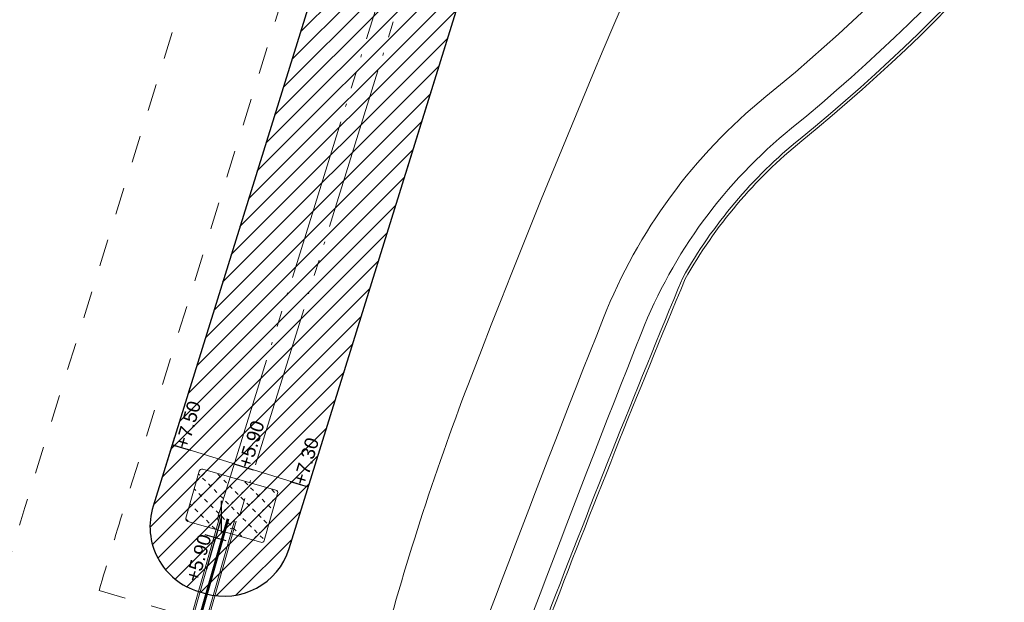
# Model space of a CAD drawing. Extents: x 98477 to 100410, y 398052 to 398969.
# Tile 343 of 374: x 98570 to 98607, y 398621 to 398642. Entities that reach past the tile are written whole.
import ezdxf
from ezdxf.enums import TextEntityAlignment as Align

# ---------------------------------------------------------------- set-up
doc = ezdxf.new("R2010")
doc.units = 0
doc.linetypes.add('AL-MATERIAALS', pattern=[2, 1, -1])
doc.linetypes.add('RI-DRAIN', pattern=[9.2, 6, -0.6, 0.1, -0.6, 0.6, -0.6, 0.1, -0.6])
for name, color, linetype, lineweight in [('N-GW-bodem A-watergang', 140, 'RI-DRAIN', 9), ('N-GW-hoogtelijn laagte NAP +7.00', 100, 'AL-HOOGTELIJN +7.00', 18), ('N-GW-hoogtelijn laagte NAP +7.50', 90, 'AL-HOOGTELIJN +7.50', 18), ('N-GW-hoogtelijn laagte NAP +8.00', 80, 'AL-HOOGTELIJN +8.00', 18), ('N-GW-insteek A-watergang', 160, 'RI-DRAIN', 18), ('N-IE-taludbescherming stortebed', 190, 'Continuous', 18), ('N-RI-drainageleiding', 142, 'RI-DRAIN', 25), ('N-RI-RWA b.o.b.', 162, 'Continuous', 25), ('N-RI-RWA hoofdriool buiswand', 162, 'Continuous', 13), ('X-AL-hoogtelijn - Niv 1', 1, 'AL-HOOGTELIJN', 18), ('X-AL-materiaalscheiding', 1, 'AL-MATERIAALS', 18), ('X-AL-planthoogte VERWERKT', 180, 'Continuous', 25), ('X-AL-rapporttekening blauw', 125, 'Continuous', 25)]:
    doc.layers.add(name, color=color, linetype=linetype, lineweight=lineweight)
for name, color, linetype, plot in [('X-AL-contourlijnen', 30, 'Continuous', False), ('X-AL-hulplijn', 30, 'Continuous', False), ('X-AL-hulplijn riolering', 30, 'Continuous', False)]:
    doc.layers.add(name, color=color, linetype=linetype, plot=plot)
doc.styles.add('CS Annotative', font='arial.ttf')
doc.styles.get("Standard").update_dxf_attribs({"font": 'txt.shx'})
doc.linetypes.add('AL-HOOGTELIJN', pattern='A,10,-1.5,["H",Standard,S=0.9,R=0,X=-0.3,Y=-0.45],-1.5,30', length=43)
doc.linetypes.add('AL-HOOGTELIJN +7.00', pattern='A,7.5,-1.5,["+7.00",Standard,S=0.9,R=0,X=-0.3,Y=-0.45],-4.5,22.5', length=36)
doc.linetypes.add('AL-HOOGTELIJN +7.50', pattern='A,7.5,-1.5,["+7.50",Standard,S=0.9,R=0,X=-0.3,Y=-0.45],-4.5,22.5', length=36)
doc.linetypes.add('AL-HOOGTELIJN +8.00', pattern='A,7.5,-1.5,["+8.00",Standard,S=0.9,R=0,X=-0.3,Y=-0.45],-4.5,22.5', length=36)

# ---------------------------------------------------------------- blocks, each defined once
blk = doc.blocks.new('*U447')
at = {"layer": 'X-AL-hulplijn', "flags": 128}
blk.add_lwpolyline([(0.336, -0.099), (-0.336, 0.099)], dxfattribs=at)
at = {"layer": 'X-AL-planthoogte VERWERKT', "linetype": 'Continuous', "style": 'CS Annotative'}
blk.add_attdef('HOOGTE-RECHTS', text='', height=0.5, rotation=253.6, dxfattribs=at).set_placement((0, 0), align=Align.MIDDLE_LEFT)
blk = doc.blocks.new('*U448')
at = {"layer": 'X-AL-hulplijn', "flags": 128}
blk.add_lwpolyline([(0.336, -0.099), (-0.336, 0.099)], dxfattribs=at)
at = {"layer": 'X-AL-planthoogte VERWERKT', "linetype": 'Continuous', "style": 'CS Annotative'}
blk.add_attdef('HOOGTE-RECHTS', text='', height=0.5, rotation=253.6, dxfattribs=at).set_placement((0, 0), align=Align.MIDDLE_LEFT)
blk = doc.blocks.new('*U449')
at = {"layer": 'X-AL-hulplijn', "flags": 128}
blk.add_lwpolyline([(0.334, -0.104), (-0.334, 0.104)], dxfattribs=at)
at = {"layer": 'X-AL-planthoogte VERWERKT', "linetype": 'Continuous', "style": 'CS Annotative'}
blk.add_attdef('HOOGTE-RECHTS', text='', height=0.5, rotation=252.742, dxfattribs=at).set_placement((0, 0), align=Align.MIDDLE_LEFT)
blk = doc.blocks.new('*U698')
at = {"layer": 'X-AL-hulplijn riolering', "flags": 128}
for points in [[(0, -3), (0, 3)], [(0, 0), (-2.74, -9.62)], [(0.83, -4.4), (-3.02, -3.3)]]:
    blk.add_lwpolyline(points, dxfattribs=at)
at = {"layer": 'N-RI-RWA b.o.b.', "linetype": 'Continuous', "style": 'CS Annotative'}
blk.add_attdef('B.o.b.links', text='', height=0.5, rotation=74.079, dxfattribs=at).set_placement((-0.6, -0.66), align=Align.MIDDLE_RIGHT)

msp = doc.modelspace()

# ---------------------------------------------------------------- hatches: boundary and pattern name
at = {"layer": 'N-IE-taludbescherming stortebed'}
h = msp.add_hatch(dxfattribs=at)
h.set_pattern_fill('CS-BOUWWEG', color=256, scale=0.5)
h.set_pattern_definition([(45, (0, 0), (-0.3535533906, 0.3535533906), [0.15, -0.15]), (135, (0, 0.1), (-0.3535533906, -0.3535533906), [0.15, -0.15])])
edge = h.paths.add_edge_path()
edge.add_arc((98576.637, 398623.577), 0.1, 164.079, 254.079, ccw=False)
edge.add_line((98576.541, 398623.605), (98577.035, 398625.336))
edge.add_arc((98577.131, 398625.308), 0.1, 74.079, 164.079, ccw=False)
edge.add_line((98577.159, 398625.404), (98579.851, 398624.636))
edge.add_arc((98579.824, 398624.54), 0.1, -15.921, 74.079, ccw=False)
edge.add_line((98579.92, 398624.513), (98579.426, 398622.782))
edge.add_arc((98579.33, 398622.809), 0.1, 254.079, 344.079, ccw=False)
edge.add_line((98579.302, 398622.713), (98576.61, 398623.481))
at = {"layer": 'X-AL-rapporttekening blauw'}
h = msp.add_hatch(dxfattribs=at)
h.set_pattern_fill('ANSI31', color=256, scale=20)
h.set_pattern_definition([(45, (0, 0), (-0.3535533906, 0.3535533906), [])])
edge = h.paths.add_edge_path()
edge.add_arc((98577.958, 398623.227), 2.5, 253.6, 342.742)
edge.add_line((98580.346, 398622.485), (98611.721, 398723.479))
edge.add_arc((98796.652, 398666.028), 193.65, 158.04987, 162.74197, ccw=False)
edge.add_arc((98618.663, 398737.76), 1.75, 79.5398, 158.0499, ccw=False)
edge.add_line((98618.981, 398739.481), (98652.828, 398733.232))
edge.add_arc((98744.558, 399230.086), 505.25, 259.53976, 262.56197)
edge.add_line((98679.151, 398729.087), (98729.343, 398722.534))
edge.add_arc((98729.615, 398724.617), 2.1, 262.562, 352.562)
edge.add_line((98731.697, 398724.345), (98731.833, 398725.386))
edge.add_arc((98729.75, 398725.658), 2.1, 352.562, 442.562)
edge.add_line((98730.022, 398727.74), (98679.831, 398734.293))
edge.add_arc((98744.558, 399230.086), 500, 259.53976, 262.56197, ccw=False)
edge.add_line((98653.781, 398738.395), (98619.934, 398744.644))
edge.add_arc((98618.663, 398737.76), 7, 79.5398, 158.0499)
edge.add_arc((98796.652, 398666.028), 198.9, 158.04987, 162.74197)
edge.add_line((98606.707, 398725.037), (98575.331, 398624.039))
edge.add_arc((98577.718, 398623.297), 2.5, 162.742, 253.6)
edge.add_line((98577.012, 398620.899), (98577.252, 398620.829))

# ---------------------------------------------------------------- linework, layer by layer
at = {"layer": 'N-GW-bodem A-watergang', "flags": 128}
msp.add_lwpolyline([(98577.735, 398623.689), (98608.999, 398724.325, -0.020476), (98614.397, 398739.48, -0.356625), (98619.498, 398742.284), (98653.345, 398736.035, 0.013188), (98679.52, 398731.913), (98729.042, 398725.448, -1), (98728.945, 398724.704), (98679.423, 398731.169, -0.013188), (98653.209, 398735.297), (98619.362, 398741.546, 0.356625), (98615.092, 398739.199, 0.020476), (98609.715, 398724.102), (98578.451, 398623.467, -1)], format="xyb", close=True, dxfattribs=at)
at = {"layer": 'N-GW-hoogtelijn laagte NAP +7.00', "flags": 128}
msp.add_lwpolyline([(98713.2, 398662.96), (98726.959, 398709.709, 0.459082), (98720.365, 398719.894), (98695.616, 398723.269), (98660.636, 398728.038), (98657.275, 398728.496), (98627.442, 398734.004, 0.384166), (98618.315, 398728.396), (98614.39, 398715.059, 0.414214), (98621.159, 398702.643), (98648.5, 398694.596, -0.414214), (98651.885, 398688.388), (98651.885, 398688.388, -0.414214), (98645.677, 398685.003), (98626.068, 398690.774, 0.345261), (98614.602, 398686.213, 0.03982), (98587.069, 398628.869, 0.026816), (98583.754, 398618.676), (98578.455, 398598.821, -0.01473), (98577.612, 398595.998, 0.002446), (98575.634, 398589.925, 0.046512), (98573.515, 398580.316, -0.064748), (98570.477, 398568.581, 0.030473), (98565.856, 398554.718), (98555.163, 398514.654, 0.376291), (98559.545, 398505.789, 0.198018), (98577.075, 398505.771), (98594.878, 398513.088, -0.072442), (98613.333, 398517.709, -0.061584), (98622.165, 398517.512, 0.041444), (98637.691, 398516.54), (98672.744, 398517.254, 0.327013), (98687.768, 398528.733), (98716.537, 398626.484, -0.671875), (98721.603, 398626.999, -0.196262), (98721.68, 398626.247), (98688.128, 398512.249, -0.323087), (98687.203, 398511.532, -0.009375), (98687.001, 398511.529)], format="xyb", dxfattribs=at)
at = {"layer": 'N-GW-hoogtelijn laagte NAP +7.50', "flags": 128}
msp.add_lwpolyline([(98717.15, 398633.877), (98686.329, 398529.157, -0.327013), (98672.714, 398518.754), (98637.66, 398518.04, -0.041444), (98622.382, 398518.996, 0.061584), (98613.182, 398519.201, 0.072442), (98594.307, 398514.476), (98576.505, 398507.159, -0.198018), (98560.118, 398507.175, -0.376291), (98556.613, 398514.267), (98567.305, 398554.331, -0.030473), (98571.868, 398568.021, 0.064748), (98575.004, 398580.131, -0.046512), (98577.062, 398589.467, -0.016929), (98591.928, 398630.99, -0.128364), (98597.904, 398639.136, 0.17843), (98620.305, 398676.917, -0.52596), (98637.606, 398684.651), (98644.542, 398680.418, 0.493145), (98651.943, 398683.274), (98654.384, 398691.568, 0.414214), (98650.999, 398697.776), (98619.294, 398707.107)], format="xyb", dxfattribs=at)
at = {"layer": 'N-GW-hoogtelijn laagte NAP +8.00'}
msp.add_lwpolyline([(98715.711, 398634.301), (98684.89, 398529.58, -0.327013), (98672.683, 398520.253), (98637.63, 398519.54, -0.041444), (98622.6, 398520.48, 0.061584), (98613.031, 398520.694, 0.072442), (98593.737, 398515.863), (98575.934, 398508.546, -0.198018), (98560.691, 398508.561, -0.376291), (98558.062, 398513.88), (98568.755, 398553.944, -0.030473), (98573.26, 398567.461, 0.064748), (98576.492, 398579.945, -0.046512), (98578.491, 398589.01, -0.016929), (98593.322, 398630.437, -0.128364), (98598.85, 398637.972, 0.17843), (98621.78, 398676.646, -0.52596), (98636.825, 398683.371), (98650.991, 398674.724), (98655.541, 398690.185)], format="xyb", dxfattribs=at)
at = {"layer": 'N-GW-insteek A-watergang', "flags": 128}
msp.add_lwpolyline([(98577.252, 398620.829, 0.409834), (98580.346, 398622.485), (98611.721, 398723.479, -0.020476), (98617.04, 398738.414, -0.356625), (98618.981, 398739.481), (98652.828, 398733.232, 0.013188), (98679.151, 398729.087), (98729.343, 398722.534, 0.414214), (98731.697, 398724.345), (98731.833, 398725.386, 0.414214), (98730.022, 398727.74), (98679.831, 398734.293, -0.013188), (98653.781, 398738.395), (98619.934, 398744.644, 0.356625), (98612.171, 398740.377, 0.020476), (98606.707, 398725.037), (98575.331, 398624.039, 0.418607), (98577.012, 398620.899), (98577.252, 398620.829)], format="xyb", dxfattribs=at)
at = {"layer": 'N-IE-taludbescherming stortebed', "flags": 128}
msp.add_lwpolyline([(98576.61, 398623.481, -0.414214), (98576.541, 398623.605), (98577.035, 398625.336, -0.414214), (98577.159, 398625.404), (98579.851, 398624.636, -0.414214), (98579.92, 398624.513), (98579.426, 398622.782, -0.414214), (98579.302, 398622.713), (98576.61, 398623.481)], format="xyb", dxfattribs=at)
at = {"layer": 'N-RI-drainageleiding', "const_width": 0.1, "flags": 128}
msp.add_lwpolyline([(98575.007, 398612.759), (98578.093, 398623.578)], dxfattribs=at)
at = {"layer": 'N-RI-RWA hoofdriool buiswand', "flags": 128}
for points in [[(98574.709, 398612.844), (98577.795, 398623.663)], [(98574.767, 398612.828), (98577.853, 398623.647)], [(98575.248, 398612.691), (98578.334, 398623.509)], [(98575.305, 398612.674), (98578.391, 398623.493)]]:
    msp.add_lwpolyline(points, dxfattribs=at)
at = {"layer": 'X-AL-contourlijnen', "flags": 128}
msp.add_lwpolyline([(98577.252, 398620.829, 0.409834), (98580.346, 398622.485), (98611.721, 398723.479, -0.020476), (98617.04, 398738.414, -0.356625), (98618.981, 398739.481), (98652.828, 398733.232, 0.013188), (98679.151, 398729.087), (98729.343, 398722.534, 0.414214), (98731.697, 398724.345), (98731.833, 398725.386, 0.414214), (98730.022, 398727.74), (98679.831, 398734.293, -0.013188), (98653.781, 398738.395), (98619.934, 398744.644, 0.356625), (98612.171, 398740.377, 0.020476), (98606.707, 398725.037), (98575.331, 398624.039, 0.418607), (98577.012, 398620.899), (98577.252, 398620.829)], format="xyb", dxfattribs=at)
at = {"layer": 'X-AL-hoogtelijn - Niv 1', "flags": 128}
for points in [[(98649.961, 398674.767), (98636.564, 398682.944, 0.52596), (98622.272, 398676.555, -0.17843), (98599.166, 398637.584, 0.093922), (98594.842, 398632.461, 0.006658), (98589.716, 398619.61), (98626.381, 398608.819, 0.414222), (98631.348, 398611.527)], [(98649.843, 398674.721), (98636.512, 398682.859, 0.52596), (98622.37, 398676.537, -0.17843), (98599.229, 398637.506, 0.093837), (98594.932, 398632.417, 0.006603), (98589.848, 398619.675), (98626.41, 398608.915, 0.414222), (98631.252, 398611.555)]]:
    msp.add_lwpolyline(points, format="xyb", close=True, dxfattribs=at)
at = {"layer": 'X-AL-hoogtelijn - Niv 1', "ltscale": 0.25, "flags": 128}
msp.add_lwpolyline([(98581.05, 398624.754), (98576.037, 398626.311)], dxfattribs=at)
at = {"layer": 'X-AL-materiaalscheiding', "flags": 128}
for points in [[(98609.45, 398748.389, 0.021141), (98607.927, 398744.131), (98570.911, 398624.981, 0.0101), (98568.633, 398617.087), (98545.076, 398528.823, -0.007994), (98544.232, 398525.852), (98529.065, 398475.539, 0.243568), (98531.35, 398463.335, -0.131564), (98533.37, 398458.573), (98535.019, 398446.84)], [(98613.004, 398747.821, 0.025196), (98611.269, 398743.093), (98574.254, 398623.943, 0.003928), (98573.345, 398620.936, 0.003928)]]:
    msp.add_lwpolyline(points, format="xyb", dxfattribs=at)
msp.add_lwpolyline([(98573.345, 398620.936), (98591.428, 398615.614)], dxfattribs=at)

# ---------------------------------------------------------------- block references
at = {"layer": 'N-RI-RWA b.o.b.'}
ref = msp.add_blockref('*U698', (98577.853, 398623.647), dxfattribs=dict(at, xscale=0.2, yscale=0.2, zscale=0.2))
ref.add_attrib('B.o.b.links', '+5.90', dxfattribs={"linetype": 'Continuous', "height": 0.5, "rotation": 74.079, "style": 'CS Annotative'}).set_placement((98577.249, 398622.987), align=Align.MIDDLE_RIGHT)
at = {"layer": 'X-AL-planthoogte VERWERKT', "rotation": 179.9999999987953}
for name, p, values in [('*U447', (98576.369, 398626.202), {'HOOGTE-RECHTS': '+7.50'}), ('*U449', (98578.685, 398625.483), {'HOOGTE-RECHTS': '+5.90'}), ('*U448', (98580.715, 398624.852), {'HOOGTE-RECHTS': '+7.30'})]:
    msp.add_blockref(name, p, dxfattribs=at).add_auto_attribs(values)

doc.saveas('drawing.dxf')
